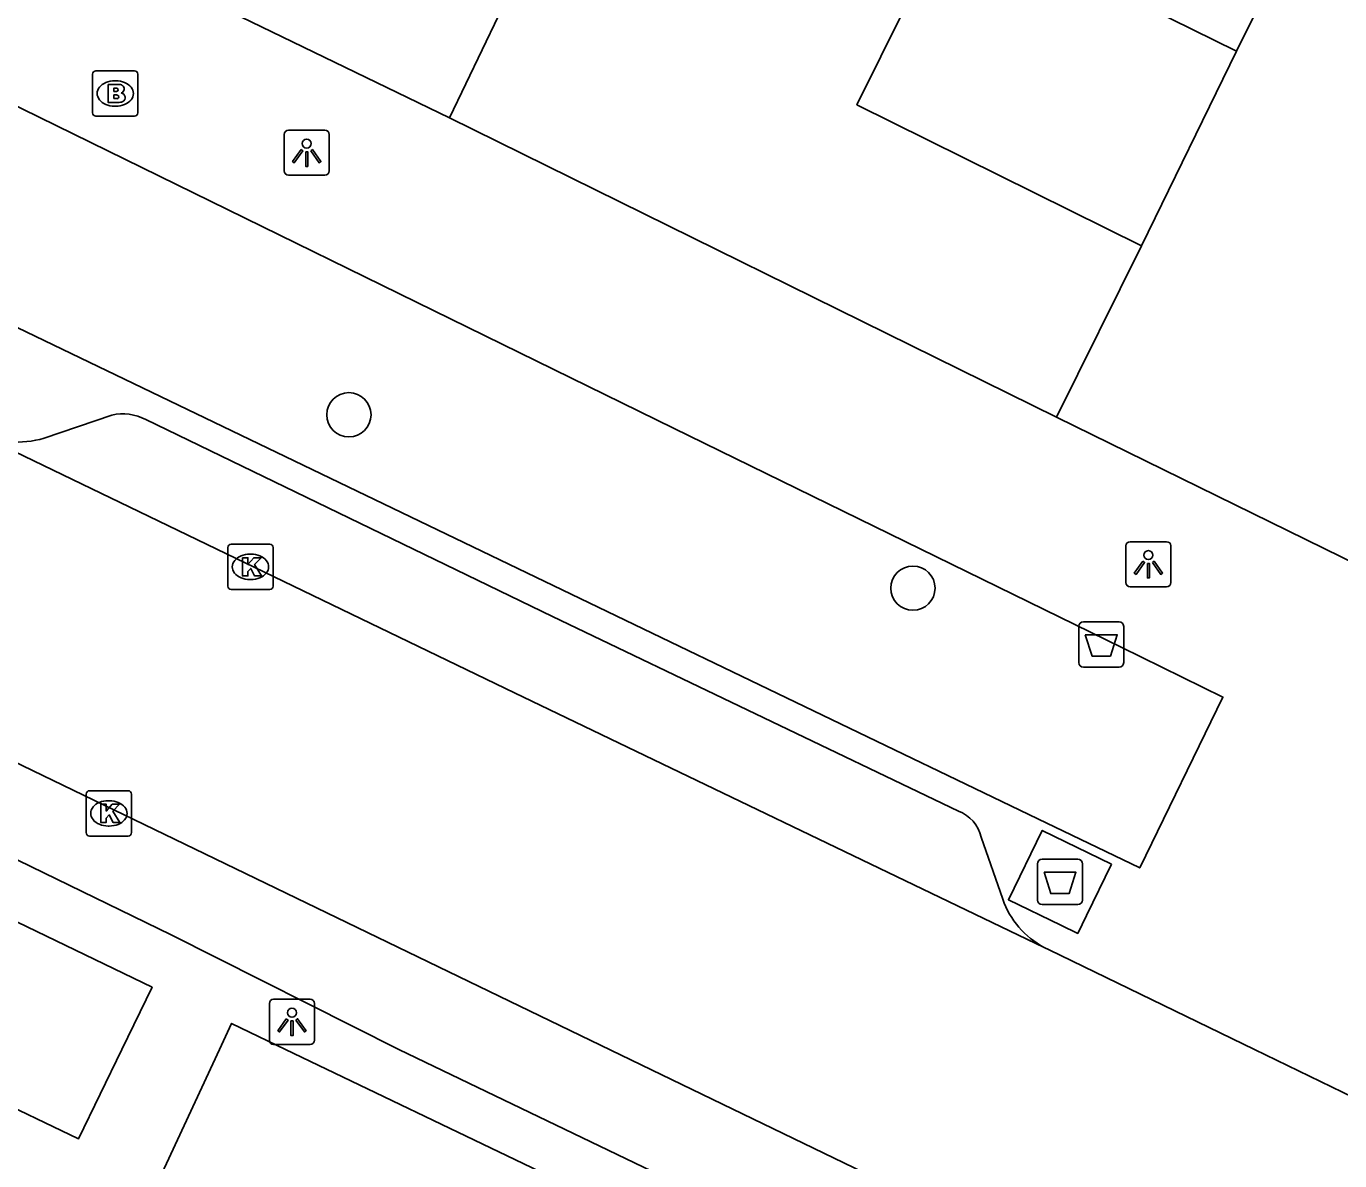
# Model space of a CAD drawing. Extents: x 159822 to 160765, y 380693 to 381634.
# Drawn here: x 160323.34 to 160352.34, y 381497.54 to 381522.59 of the extents above; entities that cross this region are included whole.
import ezdxf

# ---------------------------------------------------------------- set-up
doc = ezdxf.new("R2010")
doc.units = 0
for name, color, linetype in [('IMGEO_Afval_apart_plaats', 7, 'Continuous'), ('IMGEO_Afvalbak', 7, 'Continuous'), ('IMGEO_Boom', 7, 'Continuous'), ('IMGEO_Brandkraan', 7, 'Continuous'), ('IMGEO_Kolk', 7, 'Continuous'), ('IMGEO_Lichtpunt', 7, 'Continuous'), ('IMGEO_Muur', 7, 'Continuous'), ('IMGEO_Pand', 7, 'Continuous'), ('IMGEO_Rijbaan_lokaal_open', 7, 'Continuous'), ('IMGEO_Voetpad_gesloten', 7, 'Continuous'), ('IMGEO_Voetpad_open', 7, 'Continuous')]:
    doc.layers.add(name, color=color, linetype=linetype)

msp = doc.modelspace()

# ---------------------------------------------------------------- linework, layer by layer
at = {"layer": 'IMGEO_Afval_apart_plaats'}
for p, q in [((160345.772, 381504.197), (160346.562, 381504.197)), ((160346.562, 381504.197), (160345.772, 381504.197)), ((160345.672, 381503.297), (160345.672, 381504.097)), ((160345.672, 381504.097), (160345.672, 381503.297)), ((160346.662, 381504.097), (160346.662, 381503.297)), ((160346.662, 381503.297), (160346.662, 381504.097)), ((160346.562, 381503.197), (160345.772, 381503.197)), ((160345.772, 381503.197), (160346.562, 381503.197))]:
    msp.add_line(p, q, dxfattribs=at)
msp.add_lwpolyline([(160345.815, 381503.911), (160346.519, 381503.911), (160346.37, 381503.441), (160345.964, 381503.441), (160345.815, 381503.911)], dxfattribs=at)
for centre, start, end in [((160345.772, 381504.097), 90, 180), ((160345.772, 381504.097), 90, 180), ((160346.562, 381504.097), 0, 90), ((160346.562, 381504.097), 360, 90), ((160345.772, 381503.297), 180, 270), ((160345.772, 381503.297), 180, 270), ((160346.562, 381503.297), 270, 0), ((160346.562, 381503.297), 270, 0)]:
    msp.add_arc(centre, 0.1, start, end, dxfattribs=at)
at = {"layer": 'IMGEO_Afvalbak'}
for p, q in [((160346.684, 381509.44), (160347.474, 381509.44)), ((160347.474, 381509.44), (160346.684, 381509.44)), ((160346.584, 381508.54), (160346.584, 381509.34)), ((160346.584, 381509.34), (160346.584, 381508.54)), ((160347.574, 381509.34), (160347.574, 381508.54)), ((160347.574, 381508.54), (160347.574, 381509.34)), ((160347.474, 381508.44), (160346.684, 381508.44)), ((160346.684, 381508.44), (160347.474, 381508.44))]:
    msp.add_line(p, q, dxfattribs=at)
msp.add_lwpolyline([(160346.727, 381509.154), (160347.431, 381509.154), (160347.282, 381508.684), (160346.876, 381508.684), (160346.727, 381509.154)], dxfattribs=at)
for centre, start, end in [((160346.684, 381509.34), 90, 180), ((160346.684, 381509.34), 90, 180), ((160347.474, 381509.34), 0, 90), ((160347.474, 381509.34), 360, 90), ((160346.684, 381508.54), 180, 270), ((160346.684, 381508.54), 180, 270), ((160347.474, 381508.54), 270, 0), ((160347.474, 381508.54), 270, 0)]:
    msp.add_arc(centre, 0.1, start, end, dxfattribs=at)
at = {"layer": 'IMGEO_Boom'}
for centre in [(160330.466, 381514.012), (160342.921, 381510.183)]:
    msp.add_circle(centre, 0.489, dxfattribs=at)
at = {"layer": 'IMGEO_Brandkraan'}
for p, q in [((160324.881, 381521.605), (160325.733, 381521.605)), ((160324.806, 381520.679), (160324.806, 381521.531)), ((160325.294, 381521.385), (160325.319, 381521.385)), ((160325.807, 381521.531), (160325.807, 381520.679)), ((160325.317, 381520.825), (160325.292, 381520.825)), ((160325.733, 381520.605), (160324.881, 381520.605))]:
    msp.add_line(p, q, dxfattribs=at)
for points in [[(160324.881, 381521.605), (160325.733, 381521.605)], [(160324.806, 381520.679), (160324.806, 381521.531)], [(160325.154, 381521.305), (160325.154, 381520.905), (160325.367, 381520.905)], [(160325.385, 381521.305), (160325.154, 381521.305)], [(160325.807, 381521.531), (160325.807, 381520.679)], [(160325.333, 381521.224), (160325.279, 381521.224), (160325.279, 381521.148)], [(160325.279, 381521.148), (160325.332, 381521.148)], [(160325.341, 381521.072), (160325.279, 381521.072), (160325.279, 381520.991)], [(160325.279, 381520.991), (160325.341, 381520.991)], [(160325.733, 381520.605), (160324.881, 381520.605)]]:
    msp.add_lwpolyline(points, dxfattribs=at)
for centre, radius, start, end in [((160324.883, 381521.529), 0.0765, 91.552, 178.448), ((160324.883, 381521.529), 0.0765, 91.552, 178.448), ((160325.731, 381521.529), 0.0765, 1.552, 88.448), ((160325.731, 381521.529), 0.0765, 1.552, 88.448), ((160325.389, 381521.16), 0.145, 59.4692, 91.5367), ((160325.334, 381521.186), 0.0379, 267.8285, 90.9355), ((160325.342, 381521.031), 0.0404, 269.8759, 90.5077), ((160325.414, 381521.207), 0.0922, 285.5137, 58.1501), ((160325.419, 381521.015), 0.105, 301.3115, 78.989), ((160325.373, 381521.156), 0.251, 268.6676, 293.5347), ((160324.883, 381520.681), 0.0765, 181.552, 268.448), ((160324.883, 381520.681), 0.0765, 181.552, 268.448), ((160325.731, 381520.681), 0.0765, 271.552, 358.448), ((160325.731, 381520.681), 0.0765, 271.552, 358.448)]:
    msp.add_arc(centre, radius, start, end, dxfattribs=at)
for centre, major_axis, ratio, start_param, end_param in [((160325.293, 381521.105), (-0.387, 0.002), 0.722429, 4.712389, 7.853982), ((160325.318, 381521.105), (-0.39, 0.002), 0.717154, 1.570796, 4.712389)]:
    msp.add_ellipse(centre, major_axis=major_axis, ratio=ratio, start_param=start_param, end_param=end_param, dxfattribs=at)
at = {"layer": 'IMGEO_Kolk'}
for p, q in [((160327.867, 381511.154), (160328.719, 381511.154)), ((160327.792, 381510.228), (160327.792, 381511.08)), ((160328.28, 381510.934), (160328.305, 381510.934)), ((160328.793, 381511.08), (160328.793, 381510.228)), ((160328.303, 381510.374), (160328.278, 381510.374)), ((160328.719, 381510.154), (160327.867, 381510.154)), ((160324.665, 381504.785), (160324.665, 381505.637)), ((160324.74, 381505.711), (160325.592, 381505.711)), ((160325.666, 381505.637), (160325.666, 381504.785)), ((160325.153, 381505.491), (160325.178, 381505.491)), ((160325.176, 381504.931), (160325.151, 381504.931)), ((160325.592, 381504.711), (160324.74, 381504.711))]:
    msp.add_line(p, q, dxfattribs=at)
for points in [[(160327.867, 381511.154), (160328.719, 381511.154)], [(160327.792, 381510.228), (160327.792, 381511.08)], [(160328.793, 381511.08), (160328.793, 381510.228)], [(160328.113, 381510.854), (160328.236, 381510.854), (160328.236, 381510.703), (160328.366, 381510.854), (160328.53, 381510.854), (160328.384, 381510.703), (160328.537, 381510.454), (160328.385, 381510.454), (160328.3, 381510.618), (160328.236, 381510.551), (160328.236, 381510.454), (160328.113, 381510.454), (160328.113, 381510.854)], [(160328.719, 381510.154), (160327.867, 381510.154)], [(160324.665, 381504.785), (160324.665, 381505.637)], [(160324.74, 381505.711), (160325.592, 381505.711)], [(160325.666, 381505.637), (160325.666, 381504.785)], [(160324.986, 381505.411), (160325.109, 381505.411), (160325.109, 381505.26), (160325.239, 381505.411), (160325.403, 381505.411), (160325.257, 381505.26), (160325.41, 381505.011), (160325.258, 381505.011), (160325.173, 381505.175), (160325.109, 381505.108), (160325.109, 381505.011), (160324.986, 381505.011), (160324.986, 381505.411)], [(160325.592, 381504.711), (160324.74, 381504.711)]]:
    msp.add_lwpolyline(points, dxfattribs=at)
for centre, start, end in [((160327.869, 381511.078), 91.552, 178.448), ((160327.869, 381511.078), 91.552, 178.448), ((160328.717, 381511.078), 1.552, 88.448), ((160328.717, 381511.078), 1.552, 88.448), ((160327.869, 381510.23), 181.552, 268.448), ((160327.869, 381510.23), 181.552, 268.448), ((160328.717, 381510.23), 271.552, 358.448), ((160328.717, 381510.23), 271.552, 358.448), ((160324.742, 381505.635), 91.552, 178.448), ((160324.742, 381505.635), 91.552, 178.448), ((160325.59, 381505.635), 1.552, 88.448), ((160325.59, 381505.635), 1.552, 88.448), ((160324.742, 381504.787), 181.552, 268.448), ((160324.742, 381504.787), 181.552, 268.448), ((160325.59, 381504.787), 271.552, 358.448), ((160325.59, 381504.787), 271.552, 358.448)]:
    msp.add_arc(centre, 0.0765, start, end, dxfattribs=at)
for centre, major_axis, ratio, start_param, end_param in [((160328.279, 381510.654), (-0.387, 0.002), 0.722429, 4.712389, 7.853982), ((160328.304, 381510.654), (-0.39, 0.002), 0.717154, 1.570796, 4.712389), ((160325.152, 381505.211), (-0.387, 0.002), 0.722429, 4.712389, 7.853982), ((160325.177, 381505.211), (-0.39, 0.002), 0.717154, 1.570796, 4.712389)]:
    msp.add_ellipse(centre, major_axis=major_axis, ratio=ratio, start_param=start_param, end_param=end_param, dxfattribs=at)
at = {"layer": 'IMGEO_Lichtpunt'}
for p, q in [((160329.036, 381520.202), (160329.036, 381519.395)), ((160329.036, 381520.202), (160329.036, 381519.395)), ((160329.938, 381520.297), (160329.13, 381520.297)), ((160329.938, 381520.297), (160329.13, 381520.297)), ((160330.032, 381519.395), (160330.032, 381520.202)), ((160330.032, 381519.395), (160330.032, 381520.202)), ((160329.13, 381519.301), (160329.938, 381519.301)), ((160329.13, 381519.301), (160329.938, 381519.301)), ((160348.523, 381511.209), (160347.715, 381511.209)), ((160348.523, 381511.209), (160347.715, 381511.209)), ((160347.621, 381511.114), (160347.621, 381510.307)), ((160347.621, 381511.114), (160347.621, 381510.307)), ((160348.617, 381510.307), (160348.617, 381511.114)), ((160348.617, 381510.307), (160348.617, 381511.114)), ((160347.715, 381510.213), (160348.523, 381510.213)), ((160347.715, 381510.213), (160348.523, 381510.213)), ((160328.71, 381501.012), (160328.71, 381500.205)), ((160328.71, 381501.012), (160328.71, 381500.205)), ((160329.612, 381501.107), (160328.804, 381501.107)), ((160329.612, 381501.107), (160328.804, 381501.107)), ((160329.706, 381500.205), (160329.706, 381501.012)), ((160329.706, 381500.205), (160329.706, 381501.012)), ((160328.804, 381500.111), (160329.612, 381500.111)), ((160328.804, 381500.111), (160329.612, 381500.111))]:
    msp.add_line(p, q, dxfattribs=at)
for points in [[(160329.41, 381519.866), (160329.449, 381519.838), (160329.261, 381519.576), (160329.223, 381519.603), (160329.41, 381519.866)], [(160329.622, 381519.838), (160329.66, 381519.865), (160329.847, 381519.603), (160329.808, 381519.575), (160329.622, 381519.838)], [(160329.512, 381519.818), (160329.559, 381519.818), (160329.559, 381519.496), (160329.512, 381519.496), (160329.512, 381519.818)], [(160347.995, 381510.778), (160348.034, 381510.75), (160347.846, 381510.488), (160347.808, 381510.515), (160347.995, 381510.778)], [(160348.097, 381510.73), (160348.144, 381510.73), (160348.144, 381510.408), (160348.097, 381510.408), (160348.097, 381510.73)], [(160348.207, 381510.75), (160348.245, 381510.777), (160348.432, 381510.515), (160348.393, 381510.487), (160348.207, 381510.75)], [(160329.084, 381500.676), (160329.123, 381500.648), (160328.935, 381500.386), (160328.897, 381500.413), (160329.084, 381500.676)], [(160329.186, 381500.628), (160329.233, 381500.628), (160329.233, 381500.306), (160329.186, 381500.306), (160329.186, 381500.628)], [(160329.296, 381500.648), (160329.334, 381500.675), (160329.521, 381500.413), (160329.482, 381500.385), (160329.296, 381500.648)]]:
    msp.add_lwpolyline(points, dxfattribs=at)
for centre in [(160329.535, 381520), (160348.12, 381510.912), (160329.209, 381500.81)]:
    msp.add_circle(centre, 0.0994, dxfattribs=at)
for centre, start, end in [((160329.13, 381520.202), 90, 180), ((160329.13, 381520.202), 90, 180), ((160329.938, 381520.202), 0, 90), ((160329.938, 381520.202), 0, 90), ((160329.13, 381519.395), 180, 270), ((160329.13, 381519.395), 180, 270), ((160329.938, 381519.395), 270, 0), ((160329.938, 381519.395), 270, 360), ((160347.715, 381511.114), 90, 180), ((160347.715, 381511.114), 90, 180), ((160348.523, 381511.114), 0, 90), ((160348.523, 381511.114), 0, 90), ((160347.715, 381510.307), 180, 270), ((160347.715, 381510.307), 180, 270), ((160348.523, 381510.307), 270, 0), ((160348.523, 381510.307), 270, 360), ((160328.804, 381501.012), 90, 180), ((160328.804, 381501.012), 90, 180), ((160329.612, 381501.012), 0, 90), ((160329.612, 381501.012), 0, 90), ((160328.804, 381500.205), 180, 270), ((160328.804, 381500.205), 180, 270), ((160329.612, 381500.205), 270, 0), ((160329.612, 381500.205), 270, 360)]:
    msp.add_arc(centre, 0.0946, start, end, dxfattribs=at)
at = {"layer": 'IMGEO_Muur'}
msp.add_lwpolyline([(160347.965, 381517.745), (160350.068, 381522.042)], dxfattribs=at)
at = {"layer": 'IMGEO_Pand'}
for points in [[(160345.895, 381534.462), (160347.891, 381533.48), (160345.667, 381528.907), (160351.928, 381525.801), (160350.068, 381522.042), (160343.805, 381525.133)], [(160336.759, 381528.914), (160334.752, 381529.928), (160334.344, 381529.116), (160333.734, 381529.38), (160332.434, 381526.713), (160332.994, 381526.411), (160332.122, 381524.559), (160334.13, 381523.577), (160332.69, 381520.571)], [(160343.805, 381525.133), (160341.685, 381520.858), (160347.965, 381517.745), (160346.09, 381513.962)], [(160346.09, 381513.962), (160332.69, 381520.571)]]:
    msp.add_lwpolyline(points, dxfattribs=at)
at = {"layer": 'IMGEO_Rijbaan_lokaal_open'}
for points in [[(160345.819, 381502.252), (160334.126, 381507.87), (160322.22, 381513.61)], [(160319.667, 381507.997), (160369.844, 381483.742)], [(160353.33, 381498.609), (160353.23, 381498.654), (160353.132, 381498.705), (160350.462, 381500), (160345.927, 381502.2), (160345.819, 381502.252)]]:
    msp.add_lwpolyline(points, dxfattribs=at)
at = {"layer": 'IMGEO_Voetpad_gesloten'}
msp.add_lwpolyline([(160347.303, 381504.089), (160346.752, 381502.956), (160346.559, 381502.56), (160346.189, 381502.74), (160345.03, 381503.305), (160345.775, 381504.833), (160347.303, 381504.089)], dxfattribs=at)
at = {"layer": 'IMGEO_Voetpad_open'}
for points in [[(160332.69, 381520.571), (160327.383, 381523.136)], [(160337.635, 381513.718), (160347.521, 381508.877), (160349.766, 381507.777), (160347.93, 381504.006), (160345.677, 381505.09), (160335.768, 381509.858), (160320.179, 381517.36), (160322.105, 381521.324), (160337.635, 381513.718)], [(160323.737, 381513.492), (160325.231, 381514.003)], [(160325.981, 381513.904), (160334.959, 381509.559), (160343.926, 381505.261)], [(160359.232, 381507.509), (160358.676, 381507.783), (160346.09, 381513.962)], [(160318.235, 381505.179), (160326.121, 381501.373), (160325.455, 381500), (160324.497, 381498.025), (160320.382, 381500), (160316.633, 381501.799)], [(160366.951, 381483.041), (160340.049, 381495.922), (160331.569, 381500), (160326.538, 381502.532), (160321.468, 381504.993)], [(160344.429, 381504.685), (160344.905, 381503.313)], [(160327.609, 381500), (160327.875, 381500.572), (160329.067, 381500), (160340.297, 381494.613), (160338.584, 381491.205), (160326.292, 381497.164), (160327.609, 381500)]]:
    msp.add_lwpolyline(points, dxfattribs=at)
for centre, radius, start, end in [((160325.473, 381512.946), 1.085, 62.069, 102.8918), ((160323.139, 381515.614), 2.205, 245.3682, 285.7362), ((160343.631, 381504.496), 0.82, 13.3258, 68.9333), ((160346.693, 381503.929), 1.891, 199.0142, 242.4724)]:
    msp.add_arc(centre, radius, start, end, dxfattribs=at)

doc.saveas('drawing.dxf')
